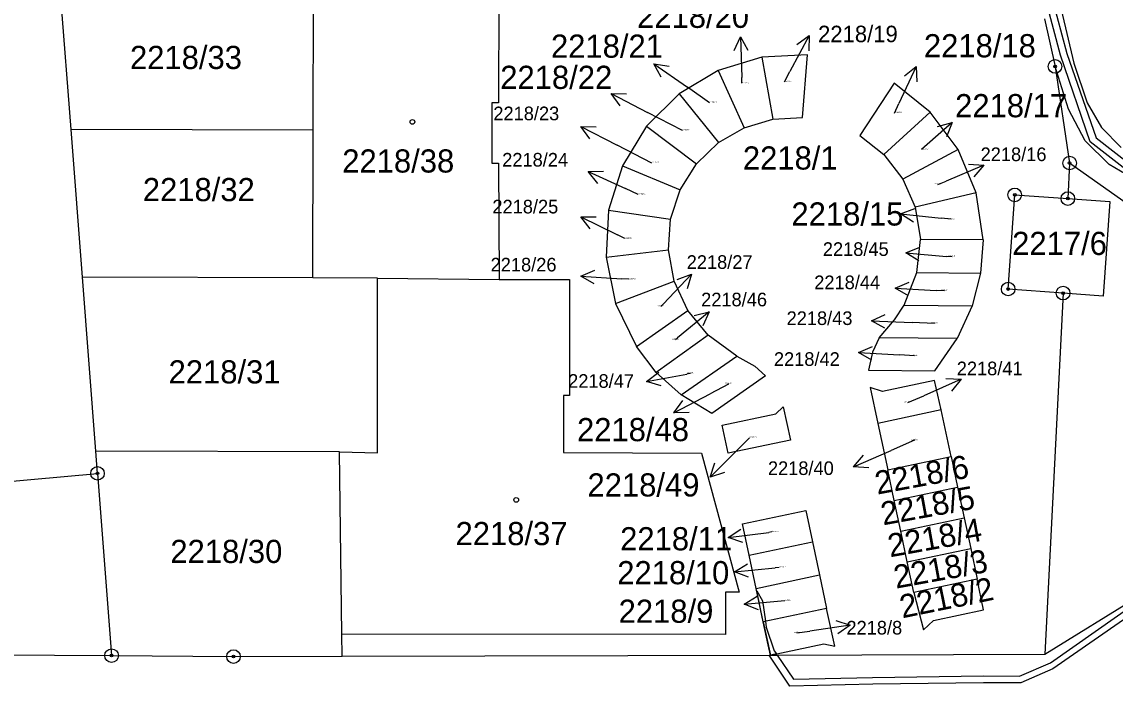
# Model space of a CAD drawing. Extents: x -755819 to -753140, y -1169796 to -1166000.
# Drawn here: x -754828 to -754747.8, y -1168318.7 to -1168269.9 of the extents above; entities that cross this region are included whole.
import ezdxf

# ---------------------------------------------------------------- set-up
doc = ezdxf.new("R2010")
doc.units = 0
for name, color, linetype in [('Vrstva 1', 7, 'Continuous'), ('Vrstva 16', 7, 'Continuous'), ('Vrstva 18', 7, 'Continuous'), ('Vrstva 19', 7, 'Continuous'), ('Vrstva 24', 7, 'Continuous'), ('Vrstva 25', 7, 'Continuous'), ('Vrstva 27', 7, 'Continuous'), ('Vrstva 4', 7, 'Continuous'), ('Vrstva 62', 7, 'Continuous')]:
    doc.layers.add(name, color=color, linetype=linetype)

msp = doc.modelspace()

# ---------------------------------------------------------------- linework, layer by layer
at = {"layer": 'Vrstva 1'}
for p, q in [((-754824.41, -1168277.83), (-754825.23, -1168267.27)), ((-754806.64, -1168277.88), (-754806.62, -1168267.31)), ((-754793.01, -1168267.36), (-754793.03, -1168275.87)), ((-754751.74, -1168269.01), (-754750.83, -1168272.94)), ((-754752.98, -1168269.69), (-754752.2, -1168273.19)), ((-754770.36, -1168272.35), (-754773.71, -1168272.52)), ((-754770.73, -1168276.94), (-754770.36, -1168272.35)), ((-754773.71, -1168272.52), (-754776.91, -1168273.49)), ((-754773.71, -1168272.52), (-754772.92, -1168277.06)), ((-754751.21, -1168276.32), (-754752.2, -1168273.19)), ((-754752.2, -1168273.19), (-754751.13, -1168280.28)), ((-754750.83, -1168272.94), (-754749.83, -1168275.87)), ((-754776.91, -1168273.49), (-754779.79, -1168275.2)), ((-754776.91, -1168273.49), (-754775.02, -1168277.69)), ((-754764, -1168274.41), (-754766.53, -1168278.26)), ((-754761.36, -1168276.55), (-754764, -1168274.41)), ((-754779.79, -1168275.2), (-754782.19, -1168277.58)), ((-754779.79, -1168275.2), (-754776.89, -1168278.78)), ((-754793.53, -1168275.87), (-754793.54, -1168280.28)), ((-754793.03, -1168275.87), (-754793.53, -1168275.87)), ((-754750, -1168278.65), (-754751.21, -1168276.32)), ((-754749.83, -1168275.87), (-754748.8, -1168277.68)), ((-754775.02, -1168277.69), (-754772.92, -1168277.06)), ((-754772.92, -1168277.06), (-754770.73, -1168276.94)), ((-754761.36, -1168276.55), (-754764.77, -1168279.65)), ((-754759.3, -1168279.29), (-754761.36, -1168276.55)), ((-754806.64, -1168277.88), (-754824.41, -1168277.83)), ((-754823.58, -1168288.65), (-754824.41, -1168277.83)), ((-754806.67, -1168288.7), (-754806.64, -1168277.88)), ((-754782.19, -1168277.58), (-754783.95, -1168280.48)), ((-754782.19, -1168277.58), (-754778.51, -1168280.34)), ((-754776.89, -1168278.78), (-754775.02, -1168277.69)), ((-754748.8, -1168277.68), (-754747.34, -1168279.14)), ((-754778.51, -1168280.34), (-754776.89, -1168278.78)), ((-754766.53, -1168278.26), (-754764.77, -1168279.65)), ((-754748.23, -1168280.38), (-754750, -1168278.65)), ((-754759.3, -1168279.29), (-754763.36, -1168281.46)), ((-754757.98, -1168282.47), (-754759.3, -1168279.29)), ((-754793.54, -1168280.28), (-754793.04, -1168280.28)), ((-754793.04, -1168280.28), (-754793, -1168288.83)), ((-754779.7, -1168282.24), (-754778.51, -1168280.34)), ((-754764.77, -1168279.65), (-754763.36, -1168281.46)), ((-754751.13, -1168280.28), (-754751.26, -1168282.89)), ((-754746.14, -1168281.62), (-754748.23, -1168280.38)), ((-754783.95, -1168280.48), (-754784.96, -1168283.74)), ((-754783.95, -1168280.48), (-754779.7, -1168282.24)), ((-754763.36, -1168281.46), (-754762.46, -1168283.53)), ((-754780.41, -1168284.4), (-754779.7, -1168282.24)), ((-754757.98, -1168282.47), (-754762.46, -1168283.53)), ((-754757.48, -1168285.93), (-754757.98, -1168282.47)), ((-754755.64, -1168289.53), (-754755.16, -1168282.62)), ((-754755.16, -1168282.62), (-754751.26, -1168282.89)), ((-754762.46, -1168283.53), (-754762.08, -1168285.89)), ((-754751.26, -1168282.89), (-754748.17, -1168283.11)), ((-754748.17, -1168283.11), (-754748.66, -1168290.05)), ((-754784.96, -1168283.74), (-754785.14, -1168287.18)), ((-754784.96, -1168283.74), (-754780.41, -1168284.4)), ((-754780.56, -1168286.65), (-754780.41, -1168284.4)), ((-754762.35, -1168288.32), (-754762.08, -1168285.89)), ((-754757.48, -1168285.93), (-754762.08, -1168285.89)), ((-754757.48, -1168285.93), (-754757.67, -1168288.37)), ((-754785.14, -1168287.18), (-754780.56, -1168286.65)), ((-754780.15, -1168288.95), (-754780.56, -1168286.65)), ((-754785.14, -1168287.18), (-754784.45, -1168290.58)), ((-754763.28, -1168290.71), (-754762.35, -1168288.32)), ((-754762.35, -1168288.32), (-754757.67, -1168288.37)), ((-754757.67, -1168288.37), (-754758.27, -1168290.76)), ((-754806.67, -1168288.7), (-754823.58, -1168288.65)), ((-754822.6, -1168301.43), (-754823.58, -1168288.65)), ((-754801.92, -1168288.74), (-754806.67, -1168288.7)), ((-754801.92, -1168301.56), (-754801.92, -1168288.74)), ((-754801.92, -1168288.74), (-754793, -1168288.83)), ((-754793, -1168288.83), (-754787.82, -1168288.83)), ((-754787.82, -1168288.83), (-754787.83, -1168297.34)), ((-754784.45, -1168290.58), (-754780.15, -1168288.95)), ((-754779.15, -1168291.1), (-754780.15, -1168288.95)), ((-754751.61, -1168289.83), (-754755.64, -1168289.53)), ((-754751.61, -1168289.83), (-754752.94, -1168316.34)), ((-754748.66, -1168290.05), (-754751.61, -1168289.83)), ((-754784.45, -1168290.58), (-754782.92, -1168293.74)), ((-754763.99, -1168291.79), (-754763.28, -1168290.71)), ((-754763.28, -1168290.71), (-754758.27, -1168290.76)), ((-754758.27, -1168290.76), (-754759.37, -1168293.15)), ((-754782.92, -1168293.74), (-754779.15, -1168291.1)), ((-754777.66, -1168292.91), (-754779.15, -1168291.1)), ((-754765.1, -1168293.1), (-754763.99, -1168291.79)), ((-754777.66, -1168292.91), (-754781.47, -1168295.65)), ((-754775.56, -1168294.45), (-754777.66, -1168292.91)), ((-754765.1, -1168293.1), (-754765.59, -1168294.16)), ((-754759.37, -1168293.15), (-754765.1, -1168293.1)), ((-754761.02, -1168295.54), (-754759.37, -1168293.15)), ((-754781.47, -1168295.65), (-754782.92, -1168293.74)), ((-754779.63, -1168297.3), (-754775.56, -1168294.45)), ((-754775.56, -1168294.45), (-754774.24, -1168295.19)), ((-754765.59, -1168294.16), (-754765.88, -1168295.49)), ((-754781.47, -1168295.65), (-754779.63, -1168297.3)), ((-754774.24, -1168295.19), (-754773.45, -1168295.9)), ((-754765.88, -1168295.49), (-754761.02, -1168295.54)), ((-754773.45, -1168295.9), (-754777.39, -1168298.66)), ((-754761.05, -1168296.24), (-754764.86, -1168297.04)), ((-754760.56, -1168298.4), (-754761.05, -1168296.24)), ((-754764.86, -1168297.04), (-754765.77, -1168296.77)), ((-754765.77, -1168296.77), (-754765.2, -1168299.39)), ((-754787.83, -1168297.34), (-754788.27, -1168297.34)), ((-754788.27, -1168297.34), (-754788.26, -1168301.53)), ((-754777.39, -1168298.66), (-754779.63, -1168297.3)), ((-754776.63, -1168299.53), (-754772.7, -1168298.7)), ((-754772.7, -1168298.7), (-754772.16, -1168298.17)), ((-754772.16, -1168298.17), (-754771.62, -1168300.62)), ((-754760.56, -1168298.4), (-754765.2, -1168299.39)), ((-754759.83, -1168301.83), (-754760.56, -1168298.4)), ((-754776.19, -1168301.59), (-754776.63, -1168299.53)), ((-754765.2, -1168299.39), (-754764.48, -1168302.81)), ((-754771.62, -1168300.62), (-754776.19, -1168301.59)), ((-754804.7, -1168301.48), (-754822.6, -1168301.43)), ((-754822.47, -1168303.06), (-754822.6, -1168301.43)), ((-754804.53, -1168314.87), (-754804.7, -1168301.48)), ((-754804.7, -1168301.48), (-754801.92, -1168301.56)), ((-754788.26, -1168301.53), (-754778.15, -1168301.58)), ((-754778.15, -1168301.58), (-754775.37, -1168311.77)), ((-754764.48, -1168302.81), (-754759.83, -1168301.83)), ((-754759.83, -1168301.83), (-754759.35, -1168304.08)), ((-754764, -1168305.06), (-754764.48, -1168302.81)), ((-754850.13, -1168305.6), (-754822.47, -1168303.06)), ((-754822.47, -1168303.06), (-754821.44, -1168316.44)), ((-754764, -1168305.06), (-754759.35, -1168304.08)), ((-754759.35, -1168304.08), (-754758.87, -1168306.33)), ((-754763.52, -1168307.31), (-754764, -1168305.06)), ((-754775.14, -1168306.76), (-754770.49, -1168305.78)), ((-754770.49, -1168305.78), (-754770, -1168308.08)), ((-754774.65, -1168309.06), (-754775.14, -1168306.76)), ((-754763.52, -1168307.31), (-754758.87, -1168306.33)), ((-754758.87, -1168306.33), (-754758.39, -1168308.58)), ((-754763.04, -1168309.56), (-754763.52, -1168307.31)), ((-754774.65, -1168309.06), (-754770, -1168308.08)), ((-754770, -1168308.08), (-754769.48, -1168310.52)), ((-754774.13, -1168311.51), (-754774.65, -1168309.06)), ((-754763.04, -1168309.56), (-754758.39, -1168308.58)), ((-754758.39, -1168308.58), (-754757.92, -1168310.83)), ((-754762.56, -1168311.81), (-754763.04, -1168309.56)), ((-754774.13, -1168311.51), (-754769.48, -1168310.52)), ((-754769.48, -1168310.52), (-754768.96, -1168312.97)), ((-754757.92, -1168310.83), (-754762.56, -1168311.81)), ((-754757.44, -1168313.08), (-754757.92, -1168310.83)), ((-754773.61, -1168313.95), (-754774.13, -1168311.51)), ((-754775.37, -1168311.77), (-754776.39, -1168311.78)), ((-754776.39, -1168311.78), (-754776.38, -1168314.9)), ((-754762.56, -1168311.81), (-754761.86, -1168314.55)), ((-754752.94, -1168316.34), (-754745.82, -1168311.92)), ((-754768.96, -1168312.97), (-754773.61, -1168313.95)), ((-754768.37, -1168315.74), (-754768.96, -1168312.97)), ((-754761.11, -1168313.85), (-754757.44, -1168313.08)), ((-754773.61, -1168313.95), (-754773.09, -1168316.4)), ((-754761.86, -1168314.55), (-754761.11, -1168313.85)), ((-754804.51, -1168316.49), (-754804.53, -1168314.87)), ((-754776.38, -1168314.9), (-754804.53, -1168314.87)), ((-754773.09, -1168316.4), (-754769.17, -1168315.57)), ((-754769.17, -1168315.57), (-754768.37, -1168315.74)), ((-754841.93, -1168316.29), (-754821.44, -1168316.44)), ((-754821.44, -1168316.44), (-754812.49, -1168316.51)), ((-754812.49, -1168316.51), (-754804.51, -1168316.49)), ((-754804.51, -1168316.49), (-754773.09, -1168316.4)), ((-754773.09, -1168316.4), (-754752.94, -1168316.34))]:
    msp.add_line(p, q, dxfattribs=at)
at = {"layer": 'Vrstva 16'}
for p, q in [((-754775.274, -1168271.011), (-754775.19, -1168274.01)), ((-754770.251, -1168270.916), (-754771.65, -1168273.57)), ((-754781.631, -1168273.004), (-754779.17, -1168274.72)), ((-754762.379, -1168273.197), (-754763.66, -1168275.91)), ((-754775.18, -1168274.43), (-754775.19, -1168274.01)), ((-754772.05, -1168274.33), (-754771.65, -1168273.57)), ((-754777.55, -1168275.85), (-754779.17, -1168274.72)), ((-754784.763, -1168275.188), (-754782.1, -1168276.57)), ((-754763.99, -1168276.61), (-754763.66, -1168275.91)), ((-754779.55, -1168277.89), (-754782.1, -1168276.57)), ((-754786.997, -1168277.606), (-754784.33, -1168278.98)), ((-754759.742, -1168277.315), (-754762, -1168279.29)), ((-754781.79, -1168280.29), (-754784.33, -1168278.98)), ((-754786.457, -1168280.91), (-754783.73, -1168282.16)), ((-754757.434, -1168280.438), (-754760.2, -1168281.6)), ((-754760.8, -1168281.85), (-754760.2, -1168281.6)), ((-754782.78, -1168282.59), (-754783.73, -1168282.16)), ((-754786.993, -1168284.218), (-754784.31, -1168285.56)), ((-754763.534, -1168284.016), (-754760.55, -1168284.33)), ((-754759.82, -1168284.41), (-754760.55, -1168284.33)), ((-754783.78, -1168285.83), (-754784.31, -1168285.56)), ((-754763.15, -1168286.882), (-754760.16, -1168287.13)), ((-754759.76, -1168287.16), (-754760.16, -1168287.13)), ((-754778.873, -1168288.446), (-754780.94, -1168290.62)), ((-754786.994, -1168288.586), (-754784, -1168288.78)), ((-754783.47, -1168288.81), (-754784, -1168288.78)), ((-754763.925, -1168289.463), (-754760.93, -1168289.63)), ((-754760.31, -1168289.66), (-754760.93, -1168289.63)), ((-754781.12, -1168290.8), (-754780.94, -1168290.62)), ((-754777.587, -1168291.209), (-754779.9, -1168293.12)), ((-754765.677, -1168291.859), (-754762.68, -1168291.99)), ((-754761.04, -1168292.06), (-754762.68, -1168291.99)), ((-754780.05, -1168293.24), (-754779.9, -1168293.12)), ((-754766.614, -1168294.185), (-754763.62, -1168294.37)), ((-754762.51, -1168294.44), (-754763.62, -1168294.37)), ((-754782.18, -1168296.314), (-754779.23, -1168295.77)), ((-754778.91, -1168295.71), (-754779.23, -1168295.77)), ((-754759.092, -1168296.157), (-754761.84, -1168297.36)), ((-754780.167, -1168298.614), (-754777.51, -1168297.22)), ((-754776.16, -1168296.51), (-754777.51, -1168297.22)), ((-754763.01, -1168297.87), (-754761.84, -1168297.36)), ((-754774.63, -1168300.45), (-754775.39, -1168301.22)), ((-754777.512, -1168303.341), (-754775.39, -1168301.22)), ((-754762.51, -1168300.63), (-754764.23, -1168301.39)), ((-754766.979, -1168302.592), (-754764.23, -1168301.39)), ((-754776.176, -1168307.768), (-754773.2, -1168307.39)), ((-754772.98, -1168307.36), (-754773.2, -1168307.39)), ((-754775.726, -1168310.285), (-754772.74, -1168310)), ((-754772.44, -1168309.97), (-754772.74, -1168310)), ((-754775.009, -1168312.655), (-754772.02, -1168312.4)), ((-754771.14, -1168314.77), (-754770.2, -1168314.64)), ((-754767.231, -1168314.211), (-754770.2, -1168314.64))]:
    msp.add_line(p, q, dxfattribs=at)
for points in [[(-754775.746, -1168272.025), (-754775.274, -1168271.011), (-754774.746, -1168271.997)], [(-754771.16, -1168271.568), (-754770.251, -1168270.916), (-754770.275, -1168272.034)], [(-754781.097, -1168273.986), (-754781.631, -1168273.004), (-754780.525, -1168273.166)], [(-754763.258, -1168273.888), (-754762.379, -1168273.197), (-754762.354, -1168274.315)], [(-754784.105, -1168276.092), (-754784.763, -1168275.188), (-754783.645, -1168275.205)], [(-754786.337, -1168278.508), (-754786.997, -1168277.606), (-754785.879, -1168277.619)], [(-754760.824, -1168277.597), (-754759.742, -1168277.315), (-754760.165, -1168278.35)], [(-754758.55, -1168280.365), (-754757.434, -1168280.438), (-754758.162, -1168281.287)], [(-754785.756, -1168281.781), (-754786.457, -1168280.91), (-754785.34, -1168280.872)], [(-754762.591, -1168284.618), (-754763.534, -1168284.016), (-754762.487, -1168283.624)], [(-754786.322, -1168285.112), (-754786.993, -1168284.218), (-754785.875, -1168284.218)], [(-754762.194, -1168287.463), (-754763.15, -1168286.882), (-754762.112, -1168286.466)], [(-754786.028, -1168289.149), (-754786.994, -1168288.586), (-754785.963, -1168288.152)], [(-754779.924, -1168288.826), (-754778.873, -1168288.446), (-754779.2, -1168289.515)], [(-754762.955, -1168290.018), (-754763.925, -1168289.463), (-754762.899, -1168289.019)], [(-754778.677, -1168291.461), (-754777.587, -1168291.209), (-754778.04, -1168292.231)], [(-754764.7, -1168292.402), (-754765.677, -1168291.859), (-754764.656, -1168291.403)], [(-754765.647, -1168294.746), (-754766.614, -1168294.185), (-754765.585, -1168293.747)], [(-754781.106, -1168296.624), (-754782.18, -1168296.314), (-754781.287, -1168295.641)], [(-754760.208, -1168296.1), (-754759.092, -1168296.157), (-754759.807, -1168297.016)], [(-754779.049, -1168298.592), (-754780.167, -1168298.614), (-754779.513, -1168297.706)], [(-754765.862, -1168302.649), (-754766.979, -1168302.592), (-754766.263, -1168301.733)], [(-754776.451, -1168302.988), (-754777.512, -1168303.341), (-754777.158, -1168302.28)], [(-754775.121, -1168308.138), (-754776.176, -1168307.768), (-754775.247, -1168307.146)], [(-754774.683, -1168310.688), (-754775.726, -1168310.285), (-754774.778, -1168309.692)], [(-754773.97, -1168313.068), (-754775.009, -1168312.655), (-754774.055, -1168312.072)], [(-754768.292, -1168313.859), (-754767.231, -1168314.211), (-754768.149, -1168314.849)]]:
    msp.add_lwpolyline(points, dxfattribs=at)
at = {"layer": 'Vrstva 24'}
for centre, radius in [((-754752.2, -1168273.19), 0.5), ((-754752.2, -1168273.19), 0.1), ((-754751.13, -1168280.28), 0.5), ((-754751.13, -1168280.28), 0.1), ((-754755.16, -1168282.62), 0.5), ((-754755.16, -1168282.62), 0.1), ((-754751.26, -1168282.89), 0.5), ((-754751.26, -1168282.89), 0.1), ((-754755.64, -1168289.53), 0.5), ((-754755.64, -1168289.53), 0.1), ((-754751.61, -1168289.83), 0.5), ((-754751.61, -1168289.83), 0.1), ((-754822.47, -1168303.06), 0.5), ((-754822.47, -1168303.06), 0.1), ((-754821.44, -1168316.44), 0.5), ((-754821.44, -1168316.44), 0.1), ((-754812.49, -1168316.51), 0.5), ((-754812.49, -1168316.51), 0.1)]:
    msp.add_circle(centre, radius, dxfattribs=at)
at = {"layer": 'Vrstva 25'}
for centre in [(-754799.36, -1168277.26), (-754791.74, -1168305.01)]:
    msp.add_circle(centre, 0.175, dxfattribs=at)
at = {"layer": 'Vrstva 27'}
for p, q in [((-754754.46, -1168260.56), (-754751.33, -1168272.23)), ((-754751.81, -1168272.37), (-754753.76, -1168264.96)), ((-754749.61, -1168278.72), (-754751.81, -1168272.37)), ((-754751.33, -1168272.23), (-754749.19, -1168278.42)), ((-754746.75, -1168280.96), (-754749.61, -1168278.72)), ((-754749.19, -1168278.42), (-754746.51, -1168280.52)), ((-754774.09, -1168311.68), (-754773.67, -1168312.41)), ((-754773.61, -1168313.95), (-754774.09, -1168311.68)), ((-754752.54, -1168316.96), (-754744.84, -1168311.57)), ((-754743.98, -1168311.57), (-754752.36, -1168317.42)), ((-754773.67, -1168312.41), (-754773.45, -1168313.92)), ((-754773.45, -1168313.92), (-754773.61, -1168313.95)), ((-754773.61, -1168313.95), (-754773.45, -1168313.92)), ((-754773.25, -1168315.66), (-754773.61, -1168313.95)), ((-754773.45, -1168313.92), (-754773.4, -1168314.35)), ((-754773.4, -1168314.35), (-754772.8, -1168316.08)), ((-754773.09, -1168316.4), (-754773.25, -1168315.66)), ((-754773.19, -1168316.4), (-754773.09, -1168316.4)), ((-754771.65, -1168318.68), (-754773.19, -1168316.4)), ((-754772.65, -1168316.31), (-754773.09, -1168316.4)), ((-754773.09, -1168316.4), (-754772.58, -1168316.4)), ((-754772.8, -1168316.08), (-754772.65, -1168316.31)), ((-754772.58, -1168316.4), (-754771.39, -1168318.18)), ((-754754.81, -1168317.94), (-754752.54, -1168316.96)), ((-754771.39, -1168318.18), (-754765.59, -1168318.04)), ((-754765.59, -1168318.04), (-754757.44, -1168317.93)), ((-754757.44, -1168317.93), (-754754.81, -1168317.94)), ((-754752.36, -1168317.42), (-754754.71, -1168318.44)), ((-754765.58, -1168318.54), (-754771.65, -1168318.68)), ((-754757.44, -1168318.43), (-754765.58, -1168318.54)), ((-754754.71, -1168318.44), (-754757.44, -1168318.43))]:
    msp.add_line(p, q, dxfattribs=at)
at = {"layer": 'Vrstva 4'}
msp.add_line((-754739.81, -1168288.35), (-754751.13, -1168280.28), dxfattribs=at)

# ---------------------------------------------------------------- texts
at = {"layer": 'Vrstva 16'}
for s, height, p in [('2218/20', 1.7, (-754782.871, -1168270.36)), ('2218/21', 1.7, (-754789.19, -1168272.55)), ('2218/19', 1.21, (-754769.591, -1168271.41)), ('2218/18', 1.7, (-754761.823, -1168272.52)), ('2218/22', 1.7, (-754792.912, -1168274.84)), ('2218/17', 1.7, (-754759.533, -1168276.92)), ('2218/15', 1.7, (-754771.546, -1168284.87)), ('2218/48', 1.7, (-754787.28, -1168300.7)), ('2218/49', 1.7, (-754786.512, -1168304.76)), ('2218/11', 1.7, (-754784.114, -1168308.71)), ('2218/10', 1.7, (-754784.325, -1168311.2)), ('2218/9', 1.7, (-754784.226, -1168314.03))]:
    msp.add_text(s, height=height, dxfattribs=at).set_placement(p)
at = {"layer": 'Vrstva 18'}
for s, height, p in [('2218/33', 1.7, (-754820.086, -1168273.38)), ('2218/20', 0.1, (-754775.166, -1168274.43)), ('2218/19', 0.1, (-754772.036, -1168274.33)), ('2218/21', 0.1, (-754777.536, -1168275.85)), ('2218/18', 0.1, (-754763.976, -1168276.61)), ('2218/22', 0.1, (-754779.536, -1168277.89)), ('2218/1', 1.7, (-754775.107, -1168280.76)), ('2218/17', 0.1, (-754761.986, -1168279.29)), ('2218/23', 0.1, (-754781.776, -1168280.29)), ('2218/32', 1.7, (-754819.144, -1168283.08)), ('2218/16', 0.1, (-754761.052, -1168281.85)), ('2218/24', 0.1, (-754782.766, -1168282.59)), ('2218/15', 0.1, (-754760.075, -1168284.41)), ('2217/6', 1.7, (-754755.345, -1168287.03)), ('2218/25', 0.1, (-754783.766, -1168285.83)), ('2218/45', 0.1, (-754760.036, -1168287.16)), ('2218/26', 0.1, (-754783.456, -1168288.81)), ('2218/44', 0.1, (-754760.583, -1168289.66)), ('2218/27', 0.1, (-754781.395, -1168290.8)), ('2218/43', 0.1, (-754761.318, -1168292.06)), ('2218/46', 0.1, (-754780.323, -1168293.24)), ('2218/31', 1.7, (-754817.252, -1168296.46)), ('2218/42', 0.1, (-754762.787, -1168294.44)), ('2218/47', 0.1, (-754779.18, -1168295.71)), ('2218/48', 0.1, (-754776.434, -1168296.51)), ('2218/41', 0.1, (-754763.262, -1168297.87)), ('2218/49', 0.1, (-754774.616, -1168300.45)), ('2218/40', 0.1, (-754762.784, -1168300.63)), ('2218/11', 0.1, (-754772.966, -1168307.36)), ('2218/30', 1.7, (-754817.123, -1168309.64)), ('2218/10', 0.1, (-754772.426, -1168309.97)), ('2218/9', 0.1, (-754772.006, -1168312.4)), ('2218/8', 0.1, (-754771.373, -1168314.77))]:
    msp.add_text(s, height=height, dxfattribs=at).set_placement(p)
for s, rotation, p in [('2218/6', 10.48513, (-754765.246, -1168304.624)), ('2218/5', 10.31324, (-754764.818, -1168306.881)), ('2218/4', 10.19865, (-754764.309, -1168309.227)), ('2218/3', 10.31324, (-754763.873, -1168311.527)), ('2218/2', 11.45916, (-754763.408, -1168313.705))]:
    msp.add_text(s, height=1.7, rotation=rotation, dxfattribs=at).set_placement(p)
at = {"layer": 'Vrstva 19'}
for s, p in [('2218/38', (-754804.507, -1168280.98)), ('2218/37', (-754796.194, -1168308.33))]:
    msp.add_text(s, height=1.7, dxfattribs=at).set_placement(p)
at = {"layer": 'Vrstva 62'}
for s, p in [('2218/23', (-754793.419, -1168277.14)), ('2218/24', (-754792.769, -1168280.54)), ('2218/16', (-754757.661, -1168280.14)), ('2218/25', (-754793.489, -1168283.98)), ('2218/45', (-754769.24, -1168287.1)), ('2218/26', (-754793.619, -1168288.24)), ('2218/27', (-754779.23, -1168288.05)), ('2218/44', (-754769.87, -1168289.54)), ('2218/46', (-754778.17, -1168290.8)), ('2218/43', (-754771.9, -1168292.17)), ('2218/42', (-754772.83, -1168295.17)), ('2218/41', (-754759.411, -1168295.86)), ('2218/47', (-754787.93, -1168296.78)), ('2218/40', (-754773.27, -1168303.18)), ('2218/8', (-754767.508, -1168314.89))]:
    msp.add_text(s, height=1, dxfattribs=at).set_placement(p)

doc.saveas('drawing.dxf')
